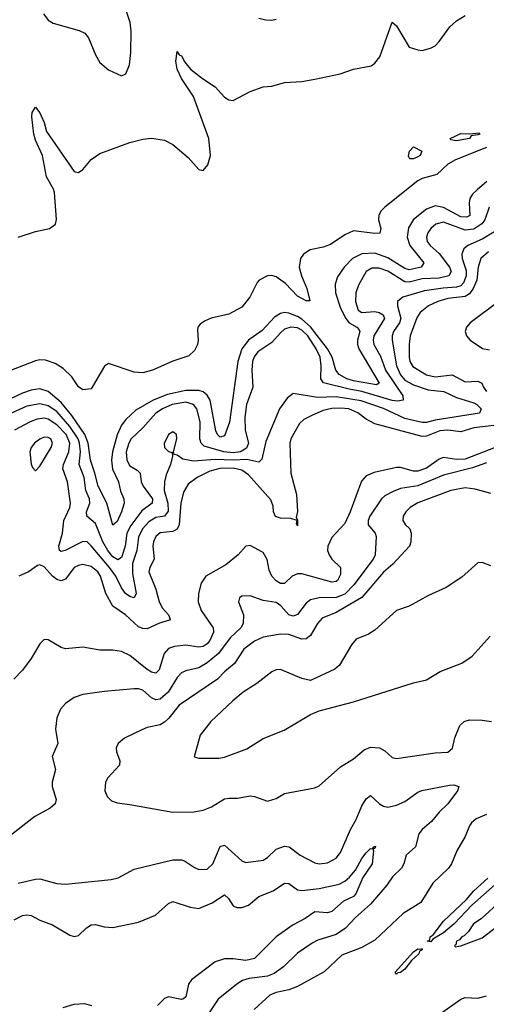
# Model space of a CAD drawing. Header units: inches. Extents: x 1694797 to 1849917, y 907313 to 1017959.
# Tile 766 of 834: x 1826477 to 1828649, y 974116 to 978703. Entities that reach past the tile are written whole.
import ezdxf

# ---------------------------------------------------------------- set-up
doc = ezdxf.new("R2010")
doc.units = ezdxf.units.IN
doc.header["$MEASUREMENT"] = 0
doc.layers.add('B8927', color=7, linetype='Continuous')

msp = doc.modelspace()

# ---------------------------------------------------------------- linework, layer by layer
at = {"layer": 'B8927', "color": 5}
for points, elevation in [([(1826587.1, 978730), (1826610, 978700.9), (1826633.1, 978686.9), (1826752.8, 978652.8), (1826779.8, 978639.8), (1826797.7, 978617.7), (1826830, 978539.1), (1826850, 978503.8), (1826890, 978468.4), (1826950, 978441), (1826970, 978451), (1826988.2, 978491.8), (1826994, 978550), (1826995.4, 978650), (1826990.5, 978690), (1826952.8, 978810)], 620), ([(1826470, 977690.1), (1826550, 977716.2), (1826615.4, 977730), (1826643.7, 977750), (1826648.4, 977771.6), (1826638.2, 977898.2), (1826633.7, 977913.7), (1826601.1, 977970), (1826582.4, 978070), (1826550, 978141.5), (1826543, 978170), (1826533.3, 978250), (1826535.5, 978270), (1826550, 978295.5), (1826570, 978269.1), (1826590, 978223.2), (1826601.8, 978181.8), (1826730, 977995.8), (1826750, 977991), (1826770, 978004.6), (1826809.2, 978050.8), (1826850, 978079.3), (1826990, 978131.3), (1827050, 978146), (1827090, 978150.1), (1827150, 978141.9), (1827190, 978121.7), (1827261.2, 978061.2), (1827310, 978004.4), (1827330, 977999.5), (1827352.7, 978027.3), (1827365.6, 978070), (1827357.6, 978150), (1827285.2, 978345.2), (1827230, 978428.5), (1827210, 978473), (1827203.8, 978510), (1827210, 978554.8), (1827219.6, 978539.6), (1827230, 978534), (1827245.5, 978505.5), (1827272.5, 978472.5), (1827328.4, 978428.4), (1827387.2, 978390), (1827430, 978341.2), (1827450, 978329.1), (1827470, 978326.9), (1827550, 978368.8), (1827610, 978389.4), (1827650, 978393.7), (1827710, 978409.4), (1827790, 978415.3), (1827850, 978425.9), (1827968.8, 978451.2), (1828030, 978471.6), (1828112.7, 978487.3), (1828130, 978499.5), (1828152.9, 978530), (1828210, 978691), (1828230, 978674), (1828290, 978575.5), (1828330, 978561.6), (1828350, 978559.3), (1828389.6, 978570.4), (1828410, 978580.7), (1828430, 978600.7), (1828479.5, 978670), (1828510, 978698), (1828550, 978723)], 580), ([(1827590, 978710.3), (1827622, 978702), (1827650, 978700.8), (1827670, 978704.7)], 620), ([(1828650, 978108), (1828505.6, 978050), (1828470, 978029.9), (1828419.1, 977980.9), (1828350, 977962.8), (1828330, 977951.5), (1828175.7, 977830), (1828157.9, 977810), (1828147.8, 977790), (1828146.3, 977770), (1828157.4, 977730), (1828152.4, 977707.6), (1828130, 977706.2), (1828030, 977718.8), (1827990, 977700.2), (1827923.9, 977656.1), (1827890, 977643), (1827829.5, 977630.5), (1827797.4, 977610), (1827783.8, 977590), (1827777.8, 977550), (1827788.8, 977510), (1827813.5, 977450), (1827827.1, 977392.9), (1827810, 977392.3), (1827770, 977414.8), (1827713.6, 977473.6), (1827670, 977504.3), (1827650, 977511.7), (1827630, 977509.4), (1827591.8, 977490), (1827581.6, 977478.4), (1827547.6, 977410), (1827510, 977363.9), (1827450, 977330.7), (1827368.4, 977311.6), (1827340, 977300), (1827316.1, 977283.9), (1827306.4, 977270), (1827304.4, 977255.6), (1827307, 977210), (1827303.8, 977190), (1827290, 977161.2), (1827263.4, 977136.6), (1827190, 977112.4), (1827094.9, 977070), (1827050, 977058), (1827010, 977061.4), (1826890, 977100.7), (1826871.8, 977088.2), (1826810, 976982.7), (1826770, 976978.4), (1826750, 976993), (1826718.7, 977038.7), (1826678.5, 977078.5), (1826641.3, 977101.3), (1826597.1, 977117.1), (1826570, 977118), (1826550, 977112.8), (1826418.2, 977061.8)], 580), ([(1828651.4, 977948.6), (1828605.6, 977910), (1828585, 977890), (1828572.6, 977870), (1828568.2, 977850), (1828571.3, 977790), (1828557.9, 977782.1), (1828530, 977784.4), (1828450, 977828.1), (1828410, 977836), (1828370, 977819.3), (1828310, 977772), (1828286.4, 977733.6), (1828281, 977690), (1828292.9, 977650), (1828357.2, 977570), (1828346, 977550), (1828290, 977537.2), (1828270, 977543.7), (1828190, 977593.9), (1828130, 977615.2), (1828070, 977612.3), (1828026.2, 977590), (1827986.9, 977550), (1827955.8, 977504.2), (1827944.9, 977470), (1827947.4, 977430), (1827970, 977358.5), (1827994.5, 977310), (1828010.9, 977290.9), (1828046.1, 977270), (1828057.1, 977257.1), (1828060.1, 977250), (1828049.7, 977209.7), (1828049.7, 977190), (1828056, 977170), (1828149.3, 977010), (1828137.9, 977002.1), (1828030, 977019.5), (1827999.9, 977030), (1827963.9, 977050), (1827947.8, 977070), (1827931, 977130), (1827909.2, 977170), (1827830, 977271.8), (1827790, 977308.3), (1827770, 977320.5), (1827730, 977336.2), (1827710, 977338.1), (1827690, 977334.2), (1827662.5, 977317.5), (1827605, 977255), (1827541, 977210), (1827511, 977169), (1827491.4, 977110), (1827452.6, 976827.4), (1827430, 976763.5), (1827410, 976757.4), (1827396.8, 976770), (1827390, 976787), (1827363.9, 976930), (1827350, 976953.4), (1827330, 976969), (1827310, 976975.5), (1827250, 976975.8), (1827164.1, 976955.9), (1827098.7, 976930), (1827017, 976883), (1826970, 976840.4), (1826950, 976813.5), (1826930, 976768.2), (1826908.2, 976690), (1826904.1, 976650), (1826908.5, 976608.5), (1826936.2, 976550), (1826946.4, 976506.4), (1826961.7, 976470), (1826962.5, 976450), (1826950.6, 976410), (1826930, 976364.5), (1826910, 976348.2), (1826881.8, 976450), (1826841.2, 976530), (1826826.9, 976590), (1826805.9, 976650), (1826795.5, 976730), (1826779.4, 976770), (1826719.4, 976859.4), (1826670, 976918.6), (1826610, 976969.9), (1826570, 976982.3), (1826530, 976976.8), (1826490, 976962.8), (1826377, 976910)], 620), ([(1828661.3, 977830), (1828641.3, 977770), (1828627.9, 977752.1), (1828590, 977726.3), (1828550, 977721.6), (1828450, 977758.8), (1828413.8, 977750), (1828390.2, 977730), (1828376.6, 977710), (1828370.8, 977690), (1828374.1, 977670), (1828387.3, 977650), (1828430, 977614), (1828477.8, 977550), (1828484.6, 977530), (1828474.3, 977510), (1828430, 977498.3), (1828350, 977494.7), (1828290, 977480.4), (1828270, 977481.3), (1828190, 977530.7), (1828150, 977544.4), (1828115.1, 977544.9), (1828090, 977529.7), (1828053.9, 977466.1), (1828041.4, 977430), (1828039.1, 977390), (1828051.7, 977350), (1828070, 977338.1), (1828130, 977342.7), (1828150, 977339.1), (1828168.3, 977328.3), (1828174.2, 977310), (1828125.8, 977230), (1828122.1, 977210), (1828125.3, 977190), (1828155.9, 977135.9), (1828178.8, 977070), (1828259.5, 976950), (1828261.5, 976930), (1828234.9, 976925.1), (1828210.8, 976929.2), (1828070, 976971.2), (1828010, 976981.4), (1827891.3, 977011.3), (1827878.5, 977030), (1827880.3, 977090), (1827874.8, 977130), (1827857.2, 977170), (1827818.2, 977230), (1827790, 977256.8), (1827770, 977266.5), (1827738.8, 977270), (1827710, 977260.4), (1827690, 977244.4), (1827650, 977198.4), (1827585, 977154.9), (1827568.4, 977131.6), (1827560.6, 977110), (1827556.6, 977070), (1827561.4, 976990), (1827532.5, 976910), (1827525.2, 976850), (1827525.7, 976790), (1827541.8, 976730), (1827532.7, 976707.3), (1827505.3, 976690), (1827470, 976684.1), (1827427.3, 976690), (1827335.7, 976715.7), (1827321.2, 976730), (1827315.3, 976750), (1827316.3, 976830), (1827300.7, 976890), (1827286.3, 976910), (1827250, 976921), (1827186.7, 976910), (1827141.9, 976890), (1827110.1, 976870), (1827050, 976801.9), (1826995.8, 976750), (1826984.2, 976730), (1826972.4, 976690), (1826975.6, 976650), (1826990, 976624.1), (1827024.2, 976604.2), (1827037.5, 976590), (1827041.8, 976550), (1827050.7, 976530), (1827094.3, 976470), (1827093.6, 976450), (1827046, 976414), (1826993.7, 976346.2), (1826975.9, 976310), (1826967.2, 976250), (1826953.7, 976206.3), (1826950, 976196.8), (1826933.8, 976186.2), (1826910, 976199.6), (1826886.5, 976230), (1826864.2, 976270), (1826830, 976356.3), (1826789.1, 976390), (1826788, 976410), (1826802.9, 976450), (1826802.2, 976470), (1826783.9, 976510), (1826776.1, 976570), (1826752.9, 976630), (1826760.4, 976690), (1826755.6, 976730), (1826748.5, 976750), (1826710, 976807.6), (1826650, 976877), (1826610, 976903.2), (1826570, 976912.7), (1826510, 976902.3), (1826410, 976857.8)], 640), ([(1828730, 977740.4), (1828630, 977679.8), (1828563.5, 977650), (1828544.9, 977635.1), (1828535.3, 977610), (1828536.6, 977590), (1828554.5, 977534.5), (1828554.8, 977510), (1828542.4, 977477.6), (1828530, 977462.8), (1828510, 977456), (1828447.7, 977452.3), (1828360.4, 977439.6), (1828259.5, 977410), (1828235.2, 977390), (1828234.6, 977370), (1828250.7, 977310), (1828244.7, 977290), (1828216.8, 977250), (1828210.1, 977230), (1828210.1, 977210), (1828230.1, 977090), (1828250, 977048.3), (1828270, 977024.1), (1828310, 977001.1), (1828378.3, 976978.3), (1828451.3, 976971.3), (1828510, 976942.7), (1828590, 976917.1), (1828604.5, 976910), (1828624.2, 976890), (1828617.6, 976870), (1828410, 976836.4), (1828370, 976825.5), (1828350, 976825.4), (1828270, 976844.2), (1828170, 976891.2), (1828066.9, 976926.9), (1827950, 976946.2), (1827863.2, 976943.2), (1827750, 976961), (1827721, 976939), (1827686.4, 976890), (1827622, 976738), (1827604.2, 976655.8), (1827590, 976640.6), (1827533.9, 976653.9), (1827470, 976650.6), (1827386, 976654), (1827286.3, 976646.3), (1827235.4, 976655.4), (1827210, 976673.2), (1827196.4, 976676.4), (1827193.2, 976690), (1827207.8, 976750), (1827206.6, 976770), (1827190, 976782.9), (1827170, 976769.5), (1827149, 976729), (1827150.7, 976710), (1827170, 976690.7), (1827186, 976686), (1827187.7, 976670), (1827179, 976630), (1827158.2, 976581.8), (1827150.6, 976549.4), (1827149.7, 976510), (1827166.6, 976450), (1827167.7, 976412.3), (1827150.3, 976389.7), (1827110, 976382.8), (1827077.2, 976362.8), (1827048.4, 976330), (1827030, 976292.2), (1827022.4, 976230), (1827001.9, 976170), (1827002.3, 976122.3), (1827018.9, 976030), (1827010.1, 976009.9), (1826990, 976015.8), (1826969.9, 976030), (1826950, 976055.5), (1826923.5, 976110), (1826894.3, 976150), (1826810, 976252.3), (1826790, 976269.9), (1826770, 976272.1), (1826689.1, 976229.1), (1826670, 976224.4), (1826662.7, 976230), (1826659.2, 976250), (1826675.8, 976310), (1826681.9, 976370), (1826709.4, 976430), (1826713.6, 976450), (1826698.5, 976550), (1826678, 976610), (1826680.3, 976630), (1826705.8, 976690), (1826710.2, 976730), (1826692.4, 976770), (1826650, 976815.6), (1826610, 976841.8), (1826590, 976846), (1826557.9, 976842.1), (1826525.4, 976830), (1826452, 976790)], 660), ([(1828658.3, 977621.6), (1828623.9, 977590), (1828610.1, 977550), (1828604.9, 977490), (1828586.8, 977450), (1828570, 977425.7), (1828550, 977413.5), (1828470, 977403.8), (1828422.6, 977390), (1828379.3, 977370), (1828341.4, 977338.6), (1828325.9, 977314.1), (1828294.7, 977230), (1828289, 977191), (1828289.4, 977130), (1828293.3, 977110), (1828307.2, 977087.2), (1828370, 977047.6), (1828410, 977038.9), (1828490, 977047.8), (1828550, 977016.3), (1828610, 977018.8), (1828628.4, 977010), (1828635.1, 976990), (1828650.1, 976970)], 680), ([(1828708, 977392), (1828573.8, 977290), (1828557.2, 977270), (1828550.2, 977250), (1828556.5, 977230), (1828573.6, 977210), (1828630.5, 977170.5), (1828664.2, 977164.2)], 720), ([(1828710, 976814.6), (1828590, 976800.9), (1828530, 976782.8), (1828470, 976790.2), (1828432.1, 976787.9), (1828370, 976762), (1828350, 976760.4), (1828130, 976819.9), (1828090, 976841.6), (1828051.2, 976871.2), (1828009.4, 976889.4), (1827970, 976893.6), (1827929.1, 976890.9), (1827890, 976881.4), (1827839.5, 976860.5), (1827800.1, 976839.9), (1827778.6, 976821.4), (1827739.5, 976750), (1827733.4, 976730), (1827738.8, 976590), (1827764.6, 976490), (1827769.2, 976410.8), (1827764, 976384), (1827770, 976372), (1827770, 976344), (1827765.6, 976354.4), (1827768.9, 976368.9), (1827738.2, 976378.2), (1827690, 976380.5), (1827668, 976388), (1827657.4, 976410), (1827657, 976437), (1827645.4, 976465.4), (1827542.2, 976582.2), (1827510, 976604), (1827470, 976612.8), (1827408.5, 976611.5), (1827361.3, 976598.7), (1827303, 976570), (1827261.4, 976538.6), (1827238.8, 976501.2), (1827226.2, 976450), (1827218.8, 976350), (1827210.4, 976329.5), (1827190, 976318.5), (1827130, 976312.8), (1827110, 976295.8), (1827098.9, 976270), (1827096.4, 976250), (1827103.3, 976190), (1827082, 976150), (1827078.1, 976130), (1827109.7, 976049.7), (1827125.5, 975990), (1827141.5, 975961.5), (1827169.4, 975930), (1827177.6, 975910), (1827174, 975906), (1827128.1, 975891.9), (1827070, 975864.3), (1827050, 975865.8), (1827030, 975873.5), (1826968.9, 975930), (1826910, 975970.5), (1826878.4, 976030), (1826852.4, 976110), (1826841.1, 976130), (1826810, 976155.4), (1826770, 976164.3), (1826750, 976160.7), (1826730, 976150.5), (1826690, 976096.5), (1826670, 976088.7), (1826650, 976095), (1826629.7, 976109.7), (1826590, 976154), (1826570, 976162.8), (1826560.3, 976159.7), (1826518, 976130), (1826472.7, 976110)], 680), ([(1828689.8, 976710.2), (1828550, 976656), (1828510, 976653.9), (1828450, 976663.7), (1828430, 976655.6), (1828370, 976613.1), (1828330, 976599.7), (1828310, 976599.4), (1828250, 976616.5), (1828230, 976616.2), (1828127.5, 976592.5), (1828090, 976577.6), (1828067.3, 976552.7), (1828015.7, 976410), (1827990, 976355.7), (1827930, 976290.5), (1827911.2, 976250), (1827910.1, 976230), (1827916.8, 976210), (1827930, 976190.1), (1827969.3, 976150), (1827970, 976118), (1827955.9, 976090), (1827950, 976084.7), (1827930, 976082.5), (1827790, 976120.9), (1827770, 976121.6), (1827744.3, 976110), (1827710, 976075.8), (1827690, 976075.8), (1827670, 976088), (1827649.9, 976109.9), (1827638.6, 976138.6), (1827628.4, 976188.4), (1827610, 976220.3), (1827550, 976253), (1827530, 976249.6), (1827493.4, 976210), (1827436.9, 976163.1), (1827343.9, 976110), (1827322, 976078), (1827309.5, 976030), (1827307.2, 975990), (1827320.9, 975950), (1827376.8, 975870), (1827378.7, 975850), (1827362.3, 975810), (1827350, 975794.6), (1827330, 975782.3), (1827310, 975779.9), (1827250, 975789.5), (1827196.8, 975783.2), (1827170, 975773), (1827149.7, 975750), (1827126.3, 975673.7), (1827110, 975659.1), (1827090, 975663.2), (1827070, 975675), (1826990, 975740.8), (1826950, 975759.5), (1826910, 975765.8), (1826850, 975766.2), (1826770, 975778.8), (1826690, 975772.1), (1826670, 975778.5), (1826610, 975813.6), (1826590, 975815.1), (1826570, 975794.5), (1826530, 975726.3), (1826490, 975672.4), (1826449.5, 975630.6)], 720), ([(1828650, 976638.1), (1828585.2, 976614.8), (1828450, 976581.1), (1828330, 976530.9), (1828250, 976518.3), (1828214.8, 976505.2), (1828175.9, 976484.1), (1828160.1, 976470), (1828106.3, 976390), (1828098.7, 976370), (1828098.4, 976350), (1828131.4, 976310), (1828135.8, 976295.8), (1828132.1, 976210), (1828121.9, 976190), (1828031.9, 976070), (1827990, 976026.9), (1827950, 976011.4), (1827870.1, 976009.9), (1827830, 975999.8), (1827810, 975985), (1827770, 975931.7), (1827750, 975924.1), (1827730, 975930.6), (1827691.7, 975971.7), (1827670, 975987.5), (1827610, 975996.5), (1827550, 976019.2), (1827510, 976017.6), (1827500.5, 976010), (1827495.3, 975990), (1827518.2, 975930), (1827516.3, 975890), (1827506.4, 975870), (1827456.3, 975823.7), (1827401.6, 975750), (1827350, 975706.7), (1827310, 975682.8), (1827250, 975669), (1827230, 975660.3), (1827210, 975638.8), (1827168.3, 975570), (1827130, 975537.5), (1827110, 975533.8), (1827090, 975542.7), (1827050, 975579.5), (1827030, 975585.6), (1827010, 975585.4), (1826870, 975573.3), (1826770, 975558.3), (1826730, 975545.4), (1826690, 975516.3), (1826666.7, 975490), (1826649.1, 975450.9), (1826642.8, 975397.3), (1826654.6, 975330), (1826627.2, 975270), (1826642.6, 975210), (1826627.3, 975150), (1826628.4, 975130), (1826647, 975070), (1826641.6, 975050), (1826618.5, 975030), (1826547.1, 974990), (1826413.2, 974886.8)], 740), ([(1828670, 976495.6), (1828596.3, 976516.3), (1828550, 976522.2), (1828483.1, 976510), (1828330, 976451.9), (1828293.8, 976430), (1828273.5, 976410), (1828261.8, 976390), (1828259.7, 976370), (1828270.8, 976350.8), (1828292.8, 976330), (1828299, 976310), (1828297.7, 976270), (1828290.9, 976250), (1828213.4, 976166.6), (1828170, 976128.7), (1828069.5, 976010.5), (1827950, 975941.3), (1827885.2, 975914.8), (1827863.5, 975890), (1827830, 975833.8), (1827810, 975818.5), (1827790, 975816.7), (1827730, 975839), (1827690, 975840.4), (1827610, 975826.4), (1827570, 975807.9), (1827519.8, 975770), (1827476.8, 975703.2), (1827430, 975665), (1827397.6, 975630), (1827218.3, 975510), (1827171.1, 975448.9), (1827150.7, 975429.3), (1827130, 975418), (1827070, 975404.8), (1827045.2, 975394.8), (1826964.6, 975355.4), (1826934.4, 975330), (1826926.3, 975310), (1826927.5, 975292.5), (1826943.1, 975250), (1826942, 975230), (1826886.4, 975170), (1826875.8, 975150), (1826873.4, 975110), (1826883.2, 975083.2), (1826903.8, 975063.8), (1826930, 975053.8), (1826990, 975046.9), (1827190.2, 975010.2), (1827287.5, 975012.5), (1827330, 975019.6), (1827370, 975036), (1827430, 975073.1), (1827450, 975076), (1827490, 975075.6), (1827550, 975086.7), (1827570, 975083.8), (1827630, 975061.3), (1827670, 975074), (1827710, 975098), (1827850, 975124.2), (1827870, 975134), (1827970, 975221.3), (1828030, 975258.5), (1828079.6, 975300.4), (1828110, 975313.7), (1828150.8, 975310.8), (1828176, 975296), (1828210, 975264.9), (1828230, 975260.3), (1828410, 975287.2), (1828470, 975290.4), (1828491.6, 975308.4), (1828502.5, 975357.5), (1828525.9, 975414.1), (1828546.2, 975433.8), (1828570, 975441), (1828630, 975439.4), (1828672.6, 975432.6)], 760), ([(1828670, 976158.7), (1828630, 976173.6), (1828610, 976171.8), (1828534.1, 976105.9), (1828462.5, 976057.5), (1828379.7, 976020.3), (1828290, 975969.7), (1828230.3, 975949.7), (1828130, 975858), (1828100, 975840), (1828043.7, 975816.3), (1828020.8, 975790), (1827965.1, 975694.9), (1827943.7, 975676.3), (1827830, 975624.4), (1827790, 975633.1), (1827690, 975675.3), (1827670, 975674.5), (1827650, 975665.1), (1827580.2, 975610), (1827517.6, 975570), (1827469.4, 975530), (1827366.2, 975433.8), (1827316.6, 975370), (1827288.1, 975268.1), (1827310, 975263.1), (1827403, 975263), (1827430, 975267), (1827534.6, 975305.4), (1827610, 975354.4), (1827707.8, 975392.2), (1827830, 975465.3), (1827870, 975483.1), (1828030, 975525.5), (1828310, 975612.7), (1828370, 975626.7), (1828434, 975666), (1828535.5, 975704.5), (1828582.3, 975737.7), (1828667.3, 975830)], 780), ([(1826470, 974679.6), (1826550, 974699.2), (1826570, 974700.2), (1826650, 974679), (1826690, 974675.5), (1826903.1, 974696.9), (1826934.7, 974705.3), (1827010, 974745.2), (1827190, 974788.7), (1827229.2, 974789.2), (1827244, 974784), (1827290, 974752.7), (1827310, 974744.4), (1827350, 974745.5), (1827375, 974770), (1827410, 974850.2), (1827430, 974857.6), (1827510, 974784), (1827530, 974775.6), (1827610, 974787.9), (1827630, 974799.6), (1827670, 974838.2), (1827710, 974852.2), (1827730.5, 974850), (1827781.6, 974810), (1827850, 974775.2), (1827870, 974770.2), (1827910, 974774), (1827950, 974796.9), (1827970, 974823.1), (1828015.8, 974930), (1828042.8, 974977.2), (1828070, 975040.4), (1828090, 975073), (1828110, 975088), (1828151.6, 975050), (1828170, 975039), (1828190, 975034.3), (1828230, 975043), (1828270, 975060.1), (1828330, 975104.2), (1828348.9, 975111.1), (1828476.8, 975136.8), (1828497.4, 975137.4), (1828520.7, 975130), (1828515.3, 975110), (1828469.5, 975050), (1828429, 975011), (1828393.2, 974966.8), (1828349.5, 974930), (1828333.9, 974910), (1828319.4, 974850), (1828275.8, 974810), (1828265, 974770), (1828254, 974750), (1828212.1, 974710), (1828185.8, 974670), (1828110, 974581.8), (1828040.2, 974519.8), (1827994, 974470), (1827950, 974440.6), (1827865.1, 974414.9), (1827838.9, 974401.1), (1827770, 974354.6), (1827704.7, 974290), (1827661, 974259), (1827630, 974246.1), (1827544.8, 974235.2), (1827514, 974226), (1827487.4, 974210), (1827400, 974140), (1827353.7, 974070)], 740), ([(1828650, 974999.8), (1828600.8, 974979.2), (1828579.5, 974960.5), (1828570, 974947.3), (1828550, 974897), (1828511.3, 974830), (1828486.2, 974770), (1828472.3, 974750), (1828400.2, 974679.8), (1828344.4, 974590), (1828261.6, 974538.4), (1828130, 974414.8), (1828070, 974380.6), (1827976.1, 974343.9), (1827893.6, 974266.4), (1827770, 974198.6), (1827730, 974182.5), (1827670.1, 974169.9), (1827641.5, 974158.5), (1827568, 974092)], 760), ([(1826450.9, 974509.1), (1826490, 974529.6), (1826510, 974532.9), (1826530, 974528.8), (1826570, 974507.1), (1826630, 974486.3), (1826710, 974437), (1826730, 974431.8), (1826750, 974436.5), (1826788.1, 974471.9), (1826810, 974485.2), (1826830, 974487.1), (1826870, 974476.2), (1826910, 974473.8), (1827030, 974498.8), (1827109.4, 974530.6), (1827170, 974585.2), (1827190, 974594.4), (1827270, 974568.3), (1827310, 974562.2), (1827372.4, 974587.6), (1827430, 974626), (1827448.8, 974608.8), (1827470, 974573.8), (1827487.3, 974567.3), (1827510, 974567.2), (1827542.3, 974577.7), (1827590, 974617.4), (1827656, 974644), (1827710, 974679.7), (1827730, 974678), (1827770, 974649.3), (1827790, 974646.2), (1827870, 974655.9), (1827964.1, 974675.9), (1827990.8, 974689.2), (1828011.7, 974708.3), (1828039.5, 974740.5), (1828070, 974795.5), (1828090, 974821.5), (1828110, 974841.1), (1828119.7, 974840.3), (1828124.5, 974850), (1828133.1, 974853.1), (1828130, 974841.2), (1828120.7, 974839.3), (1828124.4, 974830), (1828117.6, 974770), (1828074.3, 974705.7), (1828041.9, 974630), (1828030, 974617.8), (1827983.7, 974596.3), (1827930, 974548.2), (1827910, 974541.4), (1827850, 974546.2), (1827804.9, 974515.1), (1827750, 974486.5), (1827670.5, 974429.5), (1827570, 974328.9), (1827530, 974319.9), (1827470, 974327.5), (1827430, 974327), (1827386.7, 974313.3), (1827276.8, 974230), (1827262.9, 974210), (1827249.5, 974150.5), (1827238.8, 974141.2), (1827230, 974137.4), (1827170, 974150.5), (1827150, 974143.1), (1827117.8, 974110)], 720), ([(1828730, 974708.8), (1828581.9, 974578.1), (1828498.6, 974490), (1828450, 974448.5), (1828400.3, 974419.7), (1828390, 974406.5), (1828373.2, 974410), (1828385.5, 974414.5), (1828387.9, 974430), (1828400.6, 974439.4), (1828450, 974503), (1828556.4, 974603.6), (1828590, 974644.2), (1828656, 974704)], 760), ([(1828719, 974601), (1828625.5, 974514.5), (1828588.6, 974490), (1828565.3, 974454.7), (1828545.3, 974434.7), (1828535.5, 974430), (1828524.6, 974415.4), (1828510.7, 974410), (1828507.3, 974392.7), (1828501, 974390), (1828504, 974384), (1828530, 974388), (1828630, 974424.9), (1828723, 974497)], 780), ([(1828430, 974068.2), (1828530, 974139.1), (1828550, 974146.9), (1828610, 974144), (1828650, 974155.2)], 760), ([(1826678.7, 974101.3), (1826730, 974116.3), (1826779, 974119), (1826811, 974110)], 680)]:
    msp.add_lwpolyline(points, dxfattribs=dict(at, elevation=elevation))
for points, elevation in [([(1828510, 978138.9), (1828483.3, 978143.3), (1828480.9, 978150), (1828530, 978172.8), (1828570, 978170.3), (1828616.1, 978176.1), (1828618, 978170), (1828610, 978166), (1828578, 978162), (1828570, 978149.8)], 560), ([(1828294.5, 978054.5), (1828290, 978059), (1828287, 978067), (1828291.3, 978090), (1828309.8, 978110.2), (1828348.2, 978090), (1828340.3, 978070), (1828330, 978063.5), (1828310, 978054.8)], 560), ([(1826590, 976757.3), (1826570, 976748.7), (1826546, 976730), (1826530, 976709.4), (1826523.8, 976690), (1826530, 976631.3), (1826535.9, 976615.9), (1826550, 976601), (1826570, 976622), (1826623.2, 976710), (1826629.8, 976730), (1826621.7, 976750), (1826610, 976756.8)], 680), ([(1828230, 974256), (1828225.1, 974265.1), (1828310, 974359.7), (1828330, 974374), (1828347.8, 974372.2), (1828350, 974376), (1828350, 974368.9), (1828337.2, 974362.8), (1828334.2, 974350), (1828301, 974319), (1828270, 974279.1), (1828250, 974264), (1828237, 974263)], 760)]:
    msp.add_lwpolyline(points, close=True, dxfattribs=dict(at, elevation=elevation))

doc.saveas('drawing.dxf')
